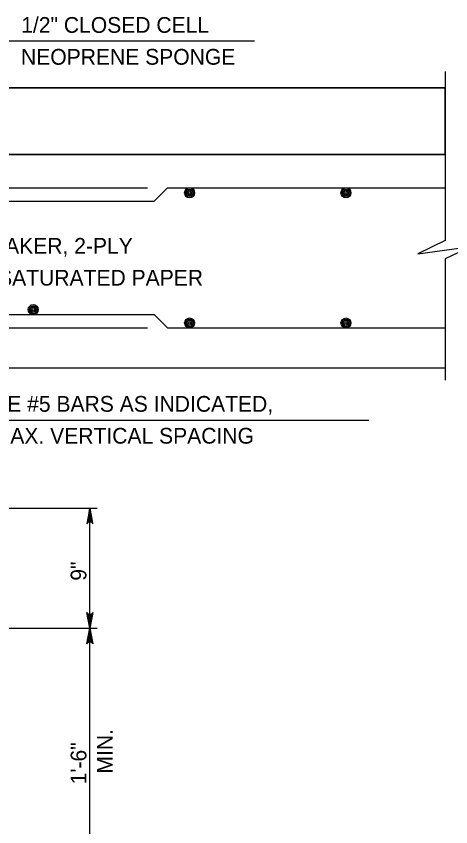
# Model space of a CAD drawing. Extents: x 636530 to 644067, y 294168 to 299122.
# Drawn here: x 640202.5 to 640285.2, y 296649.9 to 296804.2 of the extents above; entities that cross this region are included whole.
import ezdxf

# ---------------------------------------------------------------- set-up
doc = ezdxf.new("R2010")
doc.units = 0
doc.layers.add('1', color=7, linetype='Continuous')

msp = doc.modelspace()

# ---------------------------------------------------------------- linework, layer by layer
at = {"layer": '1'}
for p, q in [((640196.34, 296799.47), (640247.82, 296799.47)), ((640284.1, 296793.67), (640284.1, 296761.51)), ((640135.04, 296790.57), (640284.1, 296790.57)), ((640284.1, 296777.87), (640135.42, 296777.87)), ((640143.66, 296771.52), (640227.48, 296771.52)), ((640228.75, 296768.98), (640231.29, 296771.52)), ((640231.29, 296771.52), (640284.1, 296771.52)), ((640144.88, 296768.98), (640228.75, 296768.98)), ((640284.1, 296757.99), (640284.1, 296734.92)), ((640144.88, 296747.39), (640228.75, 296747.39)), ((640228.75, 296747.39), (640231.29, 296744.85)), ((640143.66, 296744.85), (640227.48, 296744.85)), ((640231.29, 296744.85), (640284.1, 296744.85)), ((640134.47, 296737.23), (640284.1, 296737.23)), ((640178.54, 296727.32), (640269.62, 296727.32)), ((640121.3, 296710.56), (640217.91, 296710.56)), ((640216.51, 296687.7), (640216.51, 296710.56)), ((640159.4, 296687.7), (640217.91, 296687.7)), ((640216.51, 296641.98), (640216.51, 296687.7))]:
    msp.add_line(p, q, dxfattribs=at)
msp.add_lwpolyline([(640284.1, 296790.57), (640135.04, 296790.57), (640135.04, 296788.66), (640134.09, 296788.66), (640134.09, 296777.87), (640284.1, 296777.87)], close=True, dxfattribs=at)
for points in [[(640284.1, 296761.51), (640278.91, 296758.97), (640289.06, 296760.35), (640284.1, 296757.99)], [(640216.51, 296710.56), (640215.95, 296707.58), (640216.03, 296707.69), (640216.11, 296707.81), (640216.21, 296707.87), (640216.31, 296707.93), (640216.41, 296707.94), (640216.51, 296707.96), (640216.61, 296707.94), (640216.71, 296707.93), (640216.81, 296707.87), (640216.91, 296707.81), (640216.99, 296707.69), (640217.07, 296707.58), (640216.51, 296710.56), (640216.99, 296707.69), (640216.91, 296707.81), (640216.51, 296710.56), (640216.81, 296707.87), (640216.71, 296707.93), (640216.51, 296710.56), (640216.61, 296707.94), (640216.51, 296707.96), (640216.51, 296710.56), (640216.41, 296707.94), (640216.31, 296707.93), (640216.51, 296710.56), (640216.21, 296707.87), (640216.11, 296707.81), (640216.51, 296710.56), (640216.03, 296707.69)], [(640216.51, 296687.7), (640215.95, 296690.68), (640216.03, 296690.57), (640216.11, 296690.45), (640216.21, 296690.39), (640216.31, 296690.33), (640216.41, 296690.32), (640216.51, 296690.3), (640216.61, 296690.32), (640216.71, 296690.33), (640216.81, 296690.39), (640216.91, 296690.45), (640216.99, 296690.57), (640217.07, 296690.68), (640216.51, 296687.7), (640216.99, 296690.57), (640216.91, 296690.45), (640216.51, 296687.7), (640216.81, 296690.39), (640216.71, 296690.33), (640216.51, 296687.7), (640216.61, 296690.32), (640216.51, 296690.3), (640216.51, 296687.7), (640216.41, 296690.32), (640216.31, 296690.33), (640216.51, 296687.7), (640216.21, 296690.39), (640216.11, 296690.45), (640216.51, 296687.7), (640216.03, 296690.57)], [(640216.51, 296687.7), (640217.07, 296684.72), (640216.99, 296684.83), (640216.91, 296684.95), (640216.81, 296685.01), (640216.71, 296685.07), (640216.61, 296685.08), (640216.51, 296685.1), (640216.41, 296685.08), (640216.31, 296685.07), (640216.21, 296685.01), (640216.11, 296684.95), (640216.03, 296684.83), (640215.95, 296684.72), (640216.51, 296687.7), (640216.03, 296684.83), (640216.11, 296684.95), (640216.51, 296687.7), (640216.21, 296685.01), (640216.31, 296685.07), (640216.51, 296687.7), (640216.41, 296685.08), (640216.51, 296685.1), (640216.51, 296687.7), (640216.61, 296685.08), (640216.71, 296685.07), (640216.51, 296687.7), (640216.81, 296685.01), (640216.91, 296684.95), (640216.51, 296687.7), (640216.99, 296684.83)]]:
    msp.add_lwpolyline(points, dxfattribs=at)
for centre, radius in [((640235.49, 296770.57), 0.952), ((640265.25, 296770.57), 0.952), ((640235.49, 296770.57), 0.714), ((640235.49, 296770.57), 0.476), ((640235.49, 296770.57), 0.238), ((640265.25, 296770.57), 0.714), ((640265.25, 296770.57), 0.476), ((640265.25, 296770.57), 0.238), ((640205.73, 296748.34), 0.952), ((640205.73, 296748.34), 0.714), ((640205.73, 296748.34), 0.476), ((640205.73, 296748.34), 0.238), ((640235.49, 296745.8), 0.952), ((640235.49, 296745.8), 0.714), ((640235.49, 296745.8), 0.476), ((640235.49, 296745.8), 0.238), ((640265.25, 296745.8), 0.952), ((640265.25, 296745.8), 0.714), ((640265.25, 296745.8), 0.476), ((640265.25, 296745.8), 0.238)]:
    msp.add_circle(centre, radius, dxfattribs=at)

# ---------------------------------------------------------------- texts
for s, rotation, p in [('1/2" CLOSED CELL', 360, (640203.44, 296801.02)), ('NEOPRENE SPONGE', 360, (640203.4, 296794.95)), ('9"', 90, (640215.85, 296696.74)), ('MIN.', 90, (640220.84, 296660.03)), ('1\'-6"', 90, (640215.85, 296657.99))]:
    msp.add_text(s, height=3, rotation=rotation, dxfattribs=at).set_placement(p)
for s, p in [('BOND BREAKER, 2-PLY ', (640179.42, 296758.98)), ('ASPHALT-SATURATED PAPER', (640179.42, 296752.91)), ('PROVIDE #5 BARS AS INDICATED,', (640185.4, 296728.9)), ('1\'-0" MAX. VERTICAL SPACING', (640188.92, 296722.83))]:
    msp.add_text(s, height=3, dxfattribs=at).set_placement(p)

doc.saveas('drawing.dxf')
